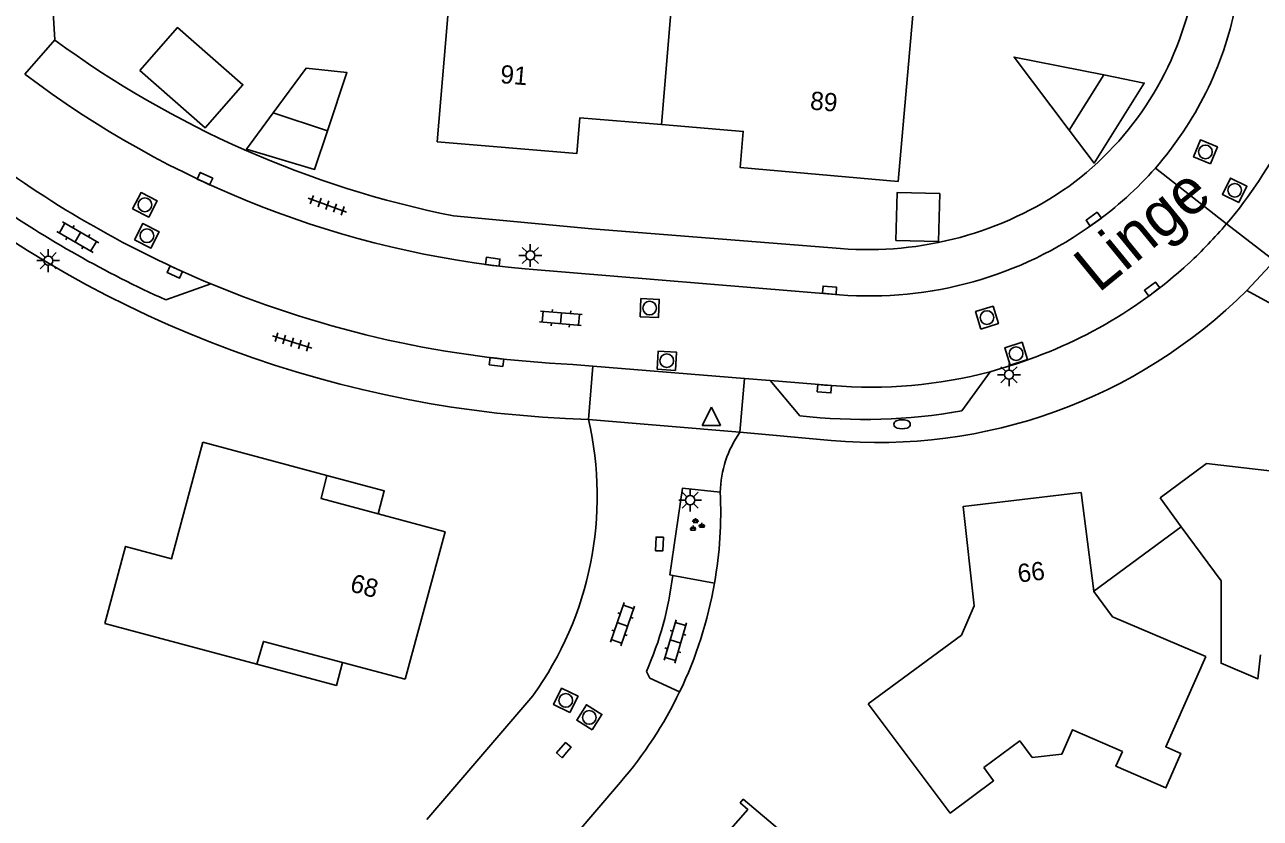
# Model space of a CAD drawing. Extents: x 131000 to 133013, y 393000 to 396501.
# Drawn here: x 131606.8 to 131674.6, y 395291.1 to 395334.6 of the extents above; entities that cross this region are included whole.
import ezdxf

# ---------------------------------------------------------------- set-up
doc = ezdxf.new("R2010")
doc.units = 0
for name, color, linetype in [('gg-afsc-erfafscheiding', 7, 'Continuous'), ('gg-anno-huisnummerreeks BGT', 7, 'Continuous'), ('gg-anno-openbare ruimte label', 7, 'Continuous'), ('gg-bbg-bijgebouw', 7, 'Continuous'), ('gg-bbg-gedigitaliseerde bebouwing', 7, 'Continuous'), ('gg-bbg-gedigitaliseerde bijgebouw', 7, 'Continuous'), ('gg-bbg-hoofdgebouw', 7, 'Continuous'), ('gg-bbg-luifel en loopbrug', 7, 'Continuous'), ('gg-bbg-tussenscheiding', 7, 'Continuous'), ('gg-knt-verharding', 7, 'Continuous'), ('gg-knt-verharding nz', 7, 'Continuous'), ('gt-grn-vlakafsluiter', 7, 'Continuous'), ('gt-grn-weggrens', 7, 'Continuous'), ('gt-symb-brandkraan', 7, 'Continuous'), ('gt-symb-groenvak', 7, 'Continuous'), ('gt-symb-klinker verharding', 7, 'Continuous'), ('gt-symb-kolk', 7, 'Continuous'), ('gt-symb-lichtmast', 7, 'Continuous'), ('gt-symb-rioolschacht', 7, 'Continuous'), ('gt-symb-tegel verharding', 7, 'Continuous'), ('gt-symb-waterafsluiter', 7, 'Continuous')]:
    doc.layers.add(name, color=color, linetype=linetype)

# ---------------------------------------------------------------- blocks, each defined once
blk = doc.blocks.new('gt0-KOLK')
at = {"layer": 'gt-symb-kolk'}
blk.add_lwpolyline([(0, 0), (0.375, 0), (0.375, 0.4), (-0.375, 0.4), (-0.375, 0), (0, 0)], dxfattribs=at)
blk = doc.blocks.new('gt0-RS')
at = {"layer": 'gt-symb-rioolschacht'}
blk.add_lwpolyline([(-0.5, -0.5), (0.5, -0.5), (0.5, 0.5), (-0.5, 0.5)], close=True, dxfattribs=at)
blk.add_circle((0, 0), 0.375, dxfattribs=at)
blk = doc.blocks.new('gt0-KL1')
at = {"layer": 'gt-symb-klinker verharding'}
for p, q in [((-1.15, 0.3), (1.15, 0.3)), ((-1, -0.3), (-1, 0.3)), ((-0.5, 0.3), (-0.5, 0.45)), ((0, -0.3), (0, 0.3)), ((0.5, 0.3), (0.5, 0.45)), ((1, -0.3), (1, 0.3)), ((-1.15, -0.3), (1.15, -0.3)), ((-0.5, -0.45), (-0.5, -0.3)), ((0.5, -0.45), (0.5, -0.3))]:
    blk.add_line(p, q, dxfattribs=at)
blk = doc.blocks.new('gt0-LMAST')
at = {"layer": 'gt-symb-lichtmast'}
for p, q in [((-0.182, 0.173), (-0.447, 0.438)), ((-0.005, 0.246), (-0.005, 0.621)), ((0.172, 0.173), (0.437, 0.438)), ((-0.255, -0.004), (-0.63, -0.004)), ((-0.182, -0.181), (-0.447, -0.446)), ((-0.005, -0.254), (-0.005, -0.629)), ((0.437, -0.446), (0.172, -0.181)), ((0.245, -0.004), (0.62, -0.004))]:
    blk.add_line(p, q, dxfattribs=at)
blk.add_circle((-0.005, -0.004), 0.25, dxfattribs=at)
blk = doc.blocks.new('gt0-GRVAK')
at = {"layer": 'gt-symb-groenvak'}
for p, q in [((-0.11, 0.189), (-0.228, 0.24)), ((-0.182, 0.153), (0.088, 0.153)), ((-0.091, 0.211), (-0.156, 0.322)), ((-0.047, 0.214), (-0.047, 0.393)), ((-0.004, 0.211), (0.061, 0.322)), ((0.015, 0.189), (0.133, 0.24)), ((0.262, -0.052), (0.197, 0.059)), ((0.305, -0.049), (0.305, 0.13)), ((0.349, -0.052), (0.414, 0.059)), ((-0.245, -0.228), (-0.363, -0.177)), ((-0.318, -0.264), (-0.047, -0.264)), ((-0.226, -0.206), (-0.291, -0.095)), ((-0.183, -0.203), (-0.183, -0.024)), ((-0.139, -0.206), (-0.074, -0.095)), ((-0.12, -0.228), (-0.002, -0.177)), ((0.243, -0.074), (0.125, -0.023)), ((0.17, -0.11), (0.441, -0.11)), ((0.368, -0.074), (0.486, -0.023))]:
    blk.add_line(p, q, dxfattribs=at)
blk = doc.blocks.new('gt0-WAFSL')
at = {"layer": 'gt-symb-waterafsluiter'}
for p, q in [((-0.5, -0.333), (0, 0.667)), ((0, 0.667), (0.5, -0.333)), ((0.5, -0.333), (-0.5, -0.333))]:
    blk.add_line(p, q, dxfattribs=at)
blk = doc.blocks.new('gt0-BR')
at = {"layer": 'gt-symb-brandkraan'}
for centre, radius, start, end in [((-0.244, 0), 0.206, 107.56694, 252.43307), ((0.599, -2.664), 3, 106.89205, 107.56694), ((0, -0.691), 0.938, 73.10799, 106.89205), ((-0.599, -2.664), 3, 72.43309, 73.10799), ((0.244, 0), 0.206, 287.56695, 72.43309), ((0.599, 2.664), 3, 252.43307, 253.10797), ((0, 0.691), 0.938, 253.10797, 286.89206), ((-0.599, 2.664), 3, 286.89206, 287.56695)]:
    blk.add_arc(centre, radius, start, end, dxfattribs=at)
blk = doc.blocks.new('gt0-TEG1')
at = {"layer": 'gt-symb-tegel verharding'}
for p, q in [((-1.125, 0), (1.125, 0)), ((-0.9, -0.25), (-0.9, 0.25)), ((-0.45, -0.25), (-0.45, 0.25)), ((0, -0.25), (0, 0.25)), ((0.45, -0.25), (0.45, 0.25)), ((0.9, -0.25), (0.9, 0.25))]:
    blk.add_line(p, q, dxfattribs=at)

msp = doc.modelspace()

# ---------------------------------------------------------------- linework, layer by layer
at = {"layer": 'gg-afsc-erfafscheiding'}
msp.add_line((131665.43, 395303.532), (131670.219, 395307.047), dxfattribs=at)
at = {"layer": 'gg-bbg-bijgebouw'}
msp.add_line((131669.056, 395308.647), (131670.219, 395307.047), dxfattribs=at)
msp.add_lwpolyline([(131675.697, 395310.053), (131671.603, 395310.531), (131669.056, 395308.647)], dxfattribs=at)
at = {"layer": 'gg-bbg-gedigitaliseerde bebouwing'}
for points in [[(131629.414, 395328.156), (131630.1, 395336.16), (131634.2, 395335.82), (131634.37, 395337.81), (131640.782, 395337.266)], [(131644.02, 395336.992), (131651.48, 395336.36), (131651.44, 395335.86), (131655.53, 395335.52), (131654.701, 395325.989)], [(131667, 395294.75), (131666.64, 395293.93), (131669.38, 395292.75), (131670.19, 395294.64), (131669.37, 395295), (131671.562, 395299.94)], [(131653.06, 395297.349), (131657.55, 395291.37), (131659.93, 395293.14), (131659.4, 395293.86)], [(131659.4, 395293.86), (131661.367, 395295.325), (131662.046, 395294.413), (131663.68, 395294.604), (131664.251, 395295.932), (131667, 395294.75)], [(131646.206, 395292.128), (131652.54, 395286.77), (131643.59, 395276.48), (131636.742, 395282.327)]]:
    msp.add_lwpolyline(points, dxfattribs=at)
at = {"layer": 'gg-bbg-gedigitaliseerde bijgebouw'}
for p, q in [((131664.076, 395328.792), (131665.972, 395331.817)), ((131623.403, 395328.754), (131620.432, 395329.748))]:
    msp.add_line(p, q, dxfattribs=at)
for points in [[(131623.403, 395328.754), (131624.474, 395331.953), (131622.231, 395332.191), (131620.432, 395329.748)], [(131665.972, 395331.817), (131668.188, 395331.377), (131665.439, 395326.99), (131664.076, 395328.792)], [(131670.219, 395307.047), (131672.416, 395304.104), (131672.402, 395299.583), (131674.41, 395298.72), (131674.561, 395300.048)]]:
    msp.add_lwpolyline(points, dxfattribs=at)
at = {"layer": 'gg-bbg-hoofdgebouw'}
for p, q in [((131623.373, 395309.865), (131616.578, 395311.694)), ((131664.727, 395308.938), (131665.43, 395303.532)), ((131619.54, 395299.524), (131611.199, 395301.752)), ((131627.659, 395298.707), (131624.235, 395299.618))]:
    msp.add_line(p, q, dxfattribs=at)
for points in [[(131629.414, 395328.156), (131637.073, 395327.508), (131637.238, 395329.467), (131641.72, 395329.096)], [(131641.72, 395329.096), (131646.203, 395328.724), (131646.027, 395326.75), (131654.701, 395325.989)], [(131611.199, 395301.752), (131612.337, 395305.981), (131614.857, 395305.302), (131616.578, 395311.694)], [(131626.183, 395307.762), (131623.068, 395308.603), (131623.373, 395309.865)], [(131653.06, 395297.349), (131658.177, 395301.118), (131658.871, 395302.726), (131658.254, 395308.163), (131664.727, 395308.938)], [(131627.659, 395298.707), (131629.853, 395306.772), (131626.183, 395307.762)], [(131665.43, 395303.532), (131665.432, 395303.519), (131666.453, 395302.126), (131671.562, 395299.94)], [(131624.235, 395299.618), (131619.892, 395300.774), (131619.54, 395299.524)], [(131636.742, 395282.327), (131641.048, 395287.228), (131641.95, 395286.441), (131646.455, 395291.572), (131646.039, 395291.936), (131646.206, 395292.128)]]:
    msp.add_lwpolyline(points, dxfattribs=at)
at = {"layer": 'gg-bbg-luifel en loopbrug'}
for points in [[(131613.12, 395332.065), (131615.181, 395334.419), (131618.767, 395331.28), (131616.706, 395328.926), (131613.12, 395332.065)], [(131664.076, 395328.792), (131661.05, 395332.796), (131665.972, 395331.817)], [(131620.432, 395329.748), (131618.965, 395327.756), (131622.698, 395326.645), (131623.403, 395328.754)], [(131654.579, 395322.746), (131654.648, 395325.381), (131656.976, 395325.32), (131656.907, 395322.685), (131654.579, 395322.746)], [(131623.373, 395309.865), (131626.521, 395309.024), (131626.183, 395307.762)], [(131619.54, 395299.524), (131623.899, 395298.36), (131624.235, 395299.618)]]:
    msp.add_lwpolyline(points, dxfattribs=at)
at = {"layer": 'gg-bbg-tussenscheiding'}
msp.add_line((131642.401, 395337.129), (131641.72, 395329.096), dxfattribs=at)
at = {"layer": 'gg-knt-verharding'}
for p, q in [((131673.817, 395320.006), (131675.328, 395321.626)), ((131634.24, 395321.191), (131651.476, 395319.774)), ((131617.019, 395320.37), (131614.547, 395319.492)), ((131637.957, 395315.868), (131636.854, 395315.958)), ((131646.266, 395315.187), (131637.957, 395315.868)), ((131659.748, 395315.558), (131658.181, 395313.409)), ((131660.091, 395315.667), (131659.748, 395315.558)), ((131647.687, 395315.07), (131646.266, 395315.187)), ((131649.304, 395313.145), (131647.687, 395315.07)), ((131637.717, 395312.939), (131646.024, 395312.237)), ((131651.027, 395311.787), (131646.024, 395312.237)), ((131642.335, 395304.39), (131644.627, 395303.964)), ((131628.851, 395291.022), (131634.667, 395297.799))]:
    msp.add_line(p, q, dxfattribs=at)
for points in [[(131622.769, 395366.704), (131607.507, 395349.296), (131608.453, 395333.735)], [(131630.31, 395324.093), (131637.906, 395323.392), (131651.535, 395322.307)], [(131644.945, 395308.955), (131642.875, 395309.18), (131642.182, 395304.418), (131642.335, 395304.39)], [(131613.67, 395263.498), (131633.196, 395285.744), (131639.476, 395293.064)]]:
    msp.add_lwpolyline(points, dxfattribs=at)
for centre, radius, start, end in [((131653.707, 395339.825), 17.502, 306.27274, 349.12852), ((131654.265, 395339.453), 19.326, 318.77875, 348.33029), ((131641.198, 395378.369), 55.358, 233.73501, 258.65659), ((131639.245, 395374.631), 53.674, 232.8161, 264.64943), ((131653.532, 395339.9), 25.125, 319.71908, 333.34337), ((131639.538, 395374.685), 61.773, 231.17485, 268.31069), ((131654.284, 395339.422), 19.291, 305.35961, 318.809), ((131653.056, 395341.441), 19.195, 265.45626, 304.9843), ((131638.52, 395372.928), 58.567, 235.15801, 245.83729), ((131653.161, 395340.645), 20.939, 265.38392, 305.92977), ((131653.457, 395339.966), 25.224, 312.95413, 319.71537), ((131653.191, 395340.602), 25.872, 285.46674, 312.42376), ((131639.369, 395374.056), 58.152, 247.39768, 267.52146), ((131653.595, 395340.372), 28.7, 264.86607, 314.79666), ((131619.508, 395308.73), 18.689, 324.20496, 13.01511), ((131652.852, 395343.237), 30.3, 263.27649, 280.13043), ((131650.777, 395308.856), 5.832, 144.57294, 179.02916), ((131622.302, 395307.841), 22.659, 334.279, 350.14861), ((131622.202, 395307.92), 22.783, 319.30373, 334.2088)]:
    msp.add_arc(centre, radius, start, end, dxfattribs=at)
at = {"layer": 'gg-knt-verharding nz'}
msp.add_line((131651.039, 395314.795), (131647.687, 395315.07), dxfattribs=at)
msp.add_lwpolyline([(131642.716, 395298.007), (131641.087, 395298.765), (131640.891, 395299.128)], dxfattribs=at)
for centre, radius, start, end in [((131639.397, 395374.116), 58.218, 233.28633, 247.39487), ((131653.162, 395340.65), 25.942, 265.30624, 284.70762), ((131624.164, 395306.547), 18.299, 336.08002, 353.22924)]:
    msp.add_arc(centre, radius, start, end, dxfattribs=at)
at = {"layer": 'gt-grn-vlakafsluiter'}
msp.add_lwpolyline([(131673.817, 395320.006), (131677.568, 395317.952), (131678.73, 395317.268), (131678.781, 395317.369)], dxfattribs=at)
msp.add_arc((131622.124, 395307.903), 22.845, 350.07038, 2.63831, dxfattribs=at)
at = {"layer": 'gt-grn-weggrens'}
for p, q in [((131606.806, 395331.869), (131608.453, 395333.735)), ((131672.699, 395323.656), (131668.801, 395326.718)), ((131675.328, 395321.626), (131672.699, 395323.656)), ((131637.717, 395312.939), (131637.957, 395315.868)), ((131646.266, 395315.187), (131646.024, 395312.237))]:
    msp.add_line(p, q, dxfattribs=at)

# ---------------------------------------------------------------- block references
at = {"layer": 'gt-symb-brandkraan'}
msp.add_blockref('gt0-BR', (131654.913, 395312.675), dxfattribs=at)
at = {"layer": 'gt-symb-groenvak'}
msp.add_blockref('gt0-GRVAK', (131643.633, 395307.145), dxfattribs=at)
at = {"layer": 'gt-symb-klinker verharding'}
for p, rotation in [((131609.721, 395322.932), -29.922486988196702), ((131636.205, 395318.483), -4.93498592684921), ((131639.582, 395301.719), -109.39552832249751), ((131642.485, 395300.77), -106.31519324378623)]:
    msp.add_blockref('gt0-KL1', p, dxfattribs=dict(at, rotation=rotation))
at = {"layer": 'gt-symb-kolk'}
for p, rotation in [((131616.603, 395325.953), -25.027278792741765), ((131665.537, 395323.753), 36.010525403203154), ((131632.44, 395321.381), -7.181878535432), ((131615.12, 395321.2), 155.22886109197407), ((131650.918, 395319.821), -4.820766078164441), ((131668.745, 395319.927), 37.23665897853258), ((131632.697, 395316.29), 172.81812146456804), ((131650.667, 395314.826), 175.17923391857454), ((131641.408, 395306.122), -92.35015952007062), ((131636.519, 395294.689), 49.380060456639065)]:
    msp.add_blockref('gt0-KOLK', p, dxfattribs=dict(at, rotation=rotation))
at = {"layer": 'gt-symb-lichtmast'}
for p in [(131608.101, 395321.649), (131634.533, 395321.932), (131660.782, 395315.394), (131643.298, 395308.519)]:
    msp.add_blockref('gt0-LMAST', p, dxfattribs=at)
at = {"layer": 'gt-symb-rioolschacht'}
for p, rotation in [((131671.549, 395327.604), 67.79435666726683), ((131673.15, 395325.497), 63.46056159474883), ((131613.397, 395324.702), -27.334075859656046), ((131613.506, 395323.007), -26.795564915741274), ((131641.072, 395319.04), -2.579147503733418), ((131659.568, 395318.521), 17.094305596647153), ((131661.167, 395316.546), 17.764323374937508), ((131642.011, 395316.16), -3.440494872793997), ((131636.475, 395297.54), 63.844746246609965), ((131637.764, 395296.613), 58.20108717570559)]:
    msp.add_blockref('gt0-RS', p, dxfattribs=dict(at, rotation=rotation))
at = {"layer": 'gt-symb-tegel verharding'}
for p, rotation in [((131623.397, 395324.679), 160.0609520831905), ((131621.467, 395317.181), -17.220699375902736)]:
    msp.add_blockref('gt0-TEG1', p, dxfattribs=dict(at, rotation=rotation))
at = {"layer": 'gt-symb-waterafsluiter'}
msp.add_blockref('gt0-WAFSL', (131644.457, 395312.943), dxfattribs=at)

# ---------------------------------------------------------------- texts
at = {"layer": 'gg-anno-huisnummerreeks BGT'}
for s, rotation, p in [('91', 355.2, (131632.852, 395331.377)), ('89', 355, (131649.842, 395329.929)), ('66', 6.8, (131661.307, 395303.997)), ('68', 344.9, (131624.589, 395303.531))]:
    msp.add_text(s, height=1, rotation=rotation, dxfattribs=at).set_placement(p)
at = {"layer": 'gg-anno-openbare ruimte label'}
msp.add_text('Linge', height=2.5, rotation=39.3, dxfattribs=at).set_placement((131665.682, 395319.834))

doc.saveas('drawing.dxf')
